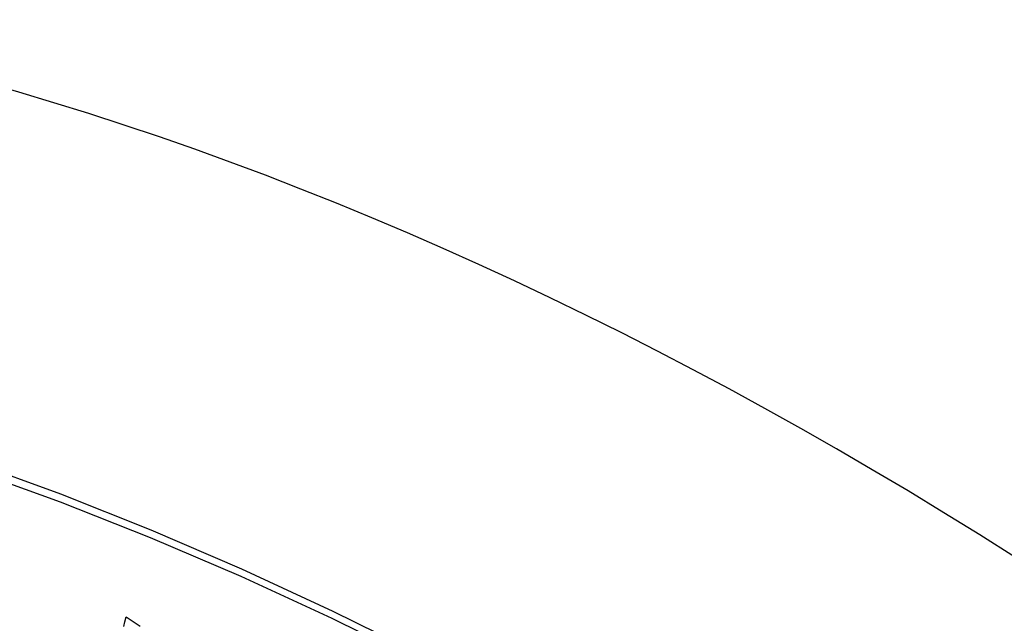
# Model space of a CAD drawing. Header units: inches. Extents: x 20 to 683, y 61 to 320.
# Tile 304 of 400: x 630.379 to 630.643, y 270.831 to 270.993. Entities that reach past the tile are written whole.
import ezdxf

# ---------------------------------------------------------------- set-up
doc = ezdxf.new("R2010")
doc.units = ezdxf.units.IN
doc.header["$MEASUREMENT"] = 0
doc.layers.add('Visible Edges(ANSI)', color=7, linetype='Continuous', lineweight=25)
doc.layers.add('Visible Tangent Edges(ANSI)', color=7, linetype='Continuous', lineweight=25)

msp = doc.modelspace()

# ---------------------------------------------------------------- linework, layer by layer
at = {"layer": 'Visible Edges(ANSI)', "flags": 128}
for points in [[(630.40666, 270.83049), (630.40697, 270.83178), (630.40728, 270.83306)], [(630.40728, 270.83306), (630.4111, 270.83062)]]:
    msp.add_lwpolyline(points, dxfattribs=at)
at = {"layer": 'Visible Edges(ANSI)'}
msp.add_ellipse((630.59789, 269.81596), major_axis=(-0.64835, 1.12588), ratio=0.578093, start_param=5.16346, end_param=5.835982, dxfattribs=at)
at = {"layer": 'Visible Tangent Edges(ANSI)', "flags": 128}
for points in [[(630.65917, 270.71527), (630.63467, 270.73292), (630.61011, 270.74981), (630.58554, 270.76592), (630.56097, 270.78123), (630.53642, 270.79574), (630.51187, 270.80947), (630.48734, 270.8224), (630.46283, 270.83452), (630.43839, 270.84583), (630.41404, 270.8563), (630.3898, 270.86593), (630.36568, 270.87472), (630.3417, 270.88265), (630.31787, 270.88972), (630.29422, 270.89593), (630.27075, 270.90127), (630.24749, 270.90574)], [(630.24768, 270.90312), (630.27086, 270.89875), (630.29426, 270.89351), (630.31785, 270.8874), (630.34162, 270.88043), (630.36555, 270.87259), (630.38961, 270.8639), (630.41379, 270.85436), (630.43809, 270.84396), (630.46248, 270.83272), (630.48692, 270.82066), (630.5114, 270.80778), (630.53589, 270.7941), (630.56038, 270.77961), (630.58488, 270.76432), (630.60938, 270.74823), (630.63386, 270.73134), (630.65828, 270.71369)]]:
    msp.add_lwpolyline(points, dxfattribs=at)

doc.saveas('drawing.dxf')
